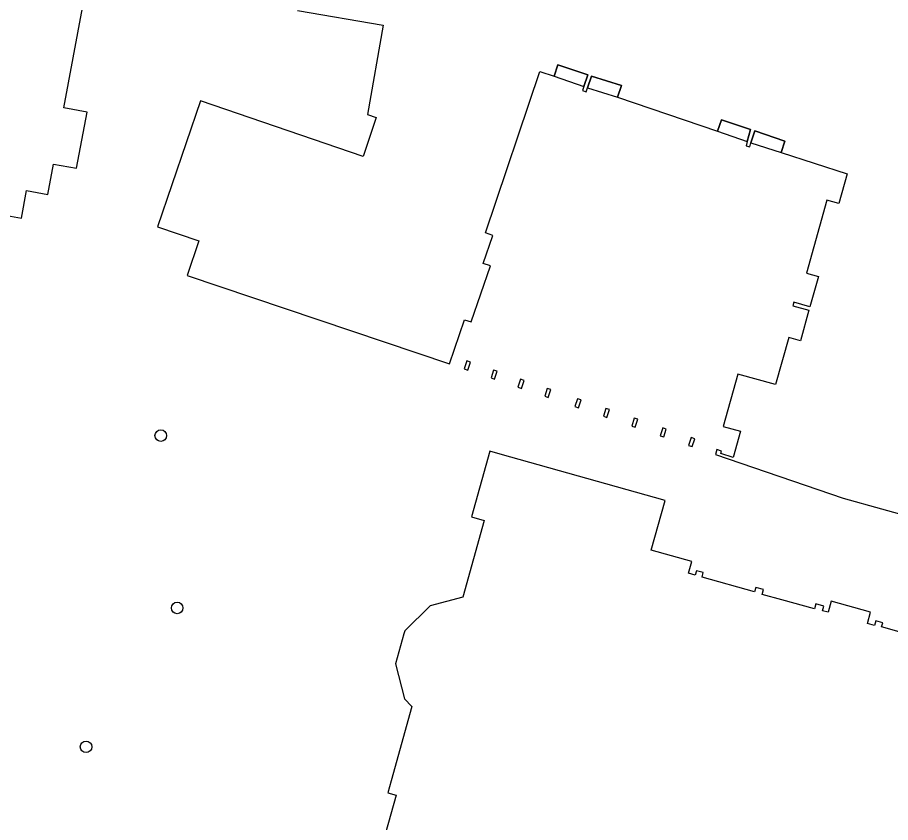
# Model space of a CAD drawing. Extents: x 158087 to 159494, y 382905 to 383981.
# Drawn here: x 158597.5 to 158671.2, y 383259.5 to 383327.4 of the extents above; entities that cross this region are included whole.
import ezdxf

# ---------------------------------------------------------------- set-up
doc = ezdxf.new("R2010")
doc.units = 0
for name, color, linetype in [('IMGEO_Boom', 7, 'Continuous'), ('IMGEO_Pand', 7, 'Continuous'), ('IMGEO_Pand_overbouw', 7, 'Continuous')]:
    doc.layers.add(name, color=color, linetype=linetype)

msp = doc.modelspace()

# ---------------------------------------------------------------- linework, layer by layer
at = {"layer": 'IMGEO_Boom'}
for centre in [(158609.592, 383292.14), (158610.977, 383277.593), (158603.284, 383265.871)]:
    msp.add_circle(centre, 0.489, dxfattribs=at)
at = {"layer": 'IMGEO_Pand'}
for points in [[(158594.095, 383311.168), (158597.83, 383310.49), (158598.262, 383312.839), (158600.049, 383312.504), (158600.536, 383315.048), (158602.488, 383314.709), (158603.376, 383319.437), (158601.412, 383319.807), (158603.385, 383330.387)], [(158621.14, 383328.023), (158628.366, 383326.788), (158627.043, 383319.253), (158627.783, 383319.004), (158626.662, 383315.717), (158612.937, 383320.394), (158609.316, 383309.769), (158612.802, 383308.581), (158611.811, 383305.672), (158633.954, 383298.205), (158635.22, 383301.925), (158635.803, 383301.741), (158637.408, 383306.47), (158636.815, 383306.666), (158637.62, 383309.047), (158637.011, 383309.254), (158641.582, 383322.886), (158642.788, 383322.478), (158643.108, 383323.453), (158645.646, 383322.6), (158645.313, 383321.624), (158645.191, 383321.267), (158645.489, 383321.165), (158645.606, 383321.513), (158645.94, 383322.499), (158648.473, 383321.688), (158648.135, 383320.703), (158656.583, 383317.831), (158656.928, 383318.811), (158659.366, 383317.973), (158659.09, 383316.969), (158658.993, 383316.617), (158659.309, 383316.528), (158659.406, 383316.845), (158659.719, 383317.866), (158662.271, 383316.998), (158661.948, 383316.031), (158667.514, 383314.248), (158666.817, 383311.731), (158665.808, 383312.023), (158664.103, 383305.86), (158665.103, 383305.576), (158664.38, 383303.026), (158663.033, 383303.407), (158662.948, 383303.108), (158664.289, 383302.728), (158663.582, 383300.157), (158662.59, 383300.438), (158661.463, 383296.45), (158658.303, 383297.331), (158657.07, 383292.914), (158658.515, 383292.511), (158657.897, 383290.296), (158656.867, 383290.637), (158656.927, 383290.838), (158656.524, 383290.958), (158656.4, 383290.543), (158667.187, 383286.853), (158673.649, 383285.053)], [(158635.724, 383298.347), (158635.426, 383298.445), (158635.206, 383297.777), (158635.504, 383297.679), (158635.724, 383298.347)], [(158637.984, 383297.577), (158637.686, 383297.675), (158637.466, 383297.007), (158637.764, 383296.909), (158637.984, 383297.577)], [(158640.258, 383296.8), (158639.96, 383296.898), (158639.74, 383296.23), (158639.896, 383296.179), (158640.038, 383296.132), (158640.258, 383296.8)], [(158642.516, 383296.028), (158642.218, 383296.126), (158641.998, 383295.458), (158642.296, 383295.36), (158642.516, 383296.028)], [(158645.066, 383295.159), (158644.768, 383295.257), (158644.548, 383294.589), (158644.846, 383294.491), (158645.066, 383295.159)], [(158647.465, 383294.34), (158647.167, 383294.438), (158646.947, 383293.77), (158647.245, 383293.672), (158647.465, 383294.34)], [(158649.855, 383293.521), (158649.557, 383293.619), (158649.337, 383292.951), (158649.635, 383292.853), (158649.855, 383293.521)], [(158652.26, 383292.7), (158651.962, 383292.798), (158651.742, 383292.13), (158652.04, 383292.032), (158652.26, 383292.7)], [(158654.657, 383291.884), (158654.359, 383291.982), (158654.139, 383291.314), (158654.437, 383291.216), (158654.657, 383291.884)], [(158674.874, 383274.747), (158670.432, 383275.986), (158670.533, 383276.35), (158669.94, 383276.516), (158669.827, 383276.111), (158669.235, 383276.276), (158669.502, 383277.236), (158666.186, 383278.161), (158665.925, 383277.227), (158665.443, 383277.362), (158665.55, 383277.742), (158664.884, 383277.928), (158664.767, 383277.51), (158662, 383278.282), (158660.353, 383278.741), (158660.467, 383279.146), (158659.81, 383279.329), (158659.704, 383278.95), (158655.275, 383280.186), (158655.383, 383280.575), (158654.807, 383280.736), (158654.706, 383280.373), (158654.14, 383280.531), (158654.414, 383281.513), (158650.983, 383282.469), (158652.154, 383286.667), (158638.238, 383290.589), (158637.373, 383290.833), (158635.825, 383285.283), (158636.895, 383284.971), (158635.087, 383278.491), (158632.335, 383277.784), (158630.18, 383275.672), (158630.107, 383275.411), (158629.396, 383272.864), (158630.154, 383269.915), (158630.79, 383269.265), (158629.041, 383262.997), (158628.76, 383261.989), (158629.452, 383261.796), (158627.854, 383256.069)]]:
    msp.add_lwpolyline(points, dxfattribs=at)
at = {"layer": 'IMGEO_Pand_overbouw'}
for points in [[(158645.646, 383322.6), (158643.108, 383323.453), (158642.788, 383322.478), (158645.313, 383321.624)], [(158648.473, 383321.688), (158645.94, 383322.499), (158645.606, 383321.513), (158648.135, 383320.703)], [(158659.366, 383317.973), (158656.928, 383318.811), (158656.583, 383317.831), (158659.09, 383316.969)], [(158662.271, 383316.998), (158659.719, 383317.866), (158659.406, 383316.845), (158661.948, 383316.031)]]:
    msp.add_lwpolyline(points, close=True, dxfattribs=at)

doc.saveas('drawing.dxf')
